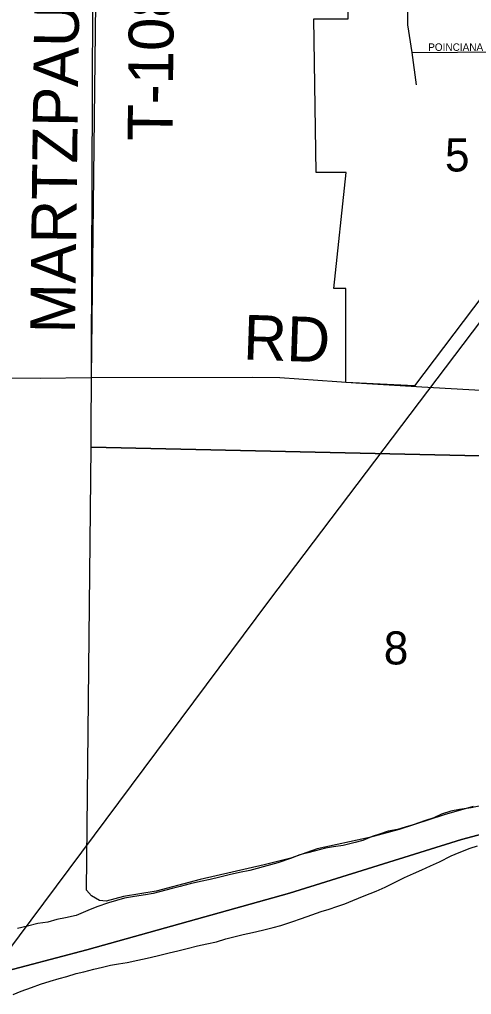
# Model space of a CAD drawing. Extents: x 1310247 to 1664935, y 284496 to 704931.
# Drawn here: x 1447759 to 1450782, y 567993 to 574516 of the extents above; entities that cross this region are included whole.
import ezdxf

# ---------------------------------------------------------------- set-up
doc = ezdxf.new("R2010")
doc.units = 0
for name, color, linetype in [('GM_X_Adjacent_County', 7, 'Continuous'), ('GM_X_Adjacent_County_Text', 7, 'Continuous'), ('GM_X_City_Street', 7, 'Continuous'), ('GM_X_Corporation_Text', 7, 'Continuous'), ('GM_X_County', 7, 'Continuous'), ('GM_X_County_Subdivision_Text', 7, 'Continuous'), ('GM_X_Major_Lake_Text', 7, 'Continuous'), ('GM_X_Rail_Line', 7, 'Continuous'), ('GM_X_State_Route', 7, 'Continuous'), ('GM_X_Township', 7, 'Continuous'), ('GM_X_Township_Subdivision', 7, 'Continuous'), ('GM_X_US_Location', 7, 'Continuous')]:
    doc.layers.add(name, color=color, linetype=linetype)

msp = doc.modelspace()

# ---------------------------------------------------------------- linework, layer by layer
at = {"layer": 'GM_X_Adjacent_County'}
msp.add_lwpolyline([(1451411.9, 569215.3), (1450714.6, 569029.2), (1449564.8, 568671.2), (1448210, 568291.7), (1447191.5, 568023.8)], dxfattribs=at)
at = {"layer": 'GM_X_Adjacent_County_Text'}
msp.add_lwpolyline([(1447191.5, 568023.8), (1448210, 568291.7), (1449564.8, 568671.2), (1450714.6, 569029.2), (1451411.9, 569215.3)], dxfattribs=at)
at = {"layer": 'GM_X_City_Street'}
for points in [[(1450852.2, 569256.3), (1450779.8, 569241.7), (1450701.4, 569231.3), (1450643.1, 569220.5), (1450580.5, 569199.7), (1450529.9, 569174.6), (1450467.3, 569153.8), (1450392.6, 569127.3), (1450338.2, 569112.4), (1450285.7, 569097.4), (1450223.4, 569086.6), (1450166.8, 569065.7), (1450116.4, 569050.7), (1450055.7, 569023.9), (1450003.3, 569008.9), (1449922.8, 568990.5), (1449858.4, 568979.8), (1449806.2, 568972.8), (1449737.6, 568954.2), (1449687.3, 568941.2), (1449632.9, 568926.2), (1449572.2, 568903.4), (1449487.4, 568873), (1449437.1, 568860), (1449300, 568822.7), (1449229.6, 568808.1), (1449161.1, 568793.5), (1449098.6, 568776.7), (1449034.2, 568762), (1448969.8, 568749.2), (1448899.3, 568732.6), (1448832.8, 568715.9), (1448780.4, 568701), (1448653.5, 568667.5), (1448601.2, 568660.5), (1448526.8, 568648), (1448460.5, 568637.3), (1448408, 568622.3), (1448353.6, 568605.4), (1448276.9, 568578.9), (1448216.2, 568554.1), (1448137.4, 568521.6), (1448066.9, 568505), (1448008.5, 568494.2), (1447948.1, 568477.3), (1447881.7, 568466.7), (1447811.2, 568450.1), (1447744.8, 568435.4)], [(1449506.3, 568453.5), (1449580.9, 568478.1), (1449645.5, 568500.8), (1449714.2, 568525.5), (1449776.8, 568548.2), (1449829.2, 568563.2), (1449881.8, 568582.2), (1449934.2, 568599.2), (1449988.8, 568622.1), (1450063.6, 568652.7), (1450144.5, 568685.1), (1450203.2, 568712), (1450276, 568746.6), (1450332.8, 568775.5), (1450393.5, 568802.4), (1450450.1, 568827.3), (1450506.8, 568854.2), (1450567.5, 568881), (1450646.5, 568921.6), (1450699.1, 568942.5), (1450771.8, 568971.1), (1450822.3, 568988.2)], [(1447717, 567992.8), (1447769.6, 568015.7), (1447838.3, 568040.4), (1447898.9, 568061.2), (1447963.4, 568082), (1448023.9, 568100.8), (1448074.3, 568113.8), (1448138.8, 568132.5), (1448189.2, 568145.5), (1448255.7, 568162.2), (1448314.1, 568175.1), (1448368.4, 568188), (1448420.7, 568196.9), (1448479, 568205.8), (1448549.5, 568222.4), (1448611.9, 568235.2), (1448680.4, 568251.8), (1448759, 568272.2), (1448817.4, 568285.1), (1448879.8, 568299.9), (1448950.3, 568318.5), (1449012.7, 568331.2), (1449075.2, 568346), (1449137.7, 568364.8), (1449192.1, 568377.7), (1449254.5, 568394.5), (1449316.9, 568407.2), (1449383.4, 568423.9), (1449455.9, 568440.5), (1449506.3, 568453.5)]]:
    msp.add_lwpolyline(points, dxfattribs=at)
at = {"layer": 'GM_X_Corporation_Text'}
for points in [[(1450412.9, 574078.8), (1450384.3, 574295), (1450356.9, 574480), (1450350.7, 574882), (1450356.9, 575031.6), (1450373.6, 575145.6), (1450406.1, 575261.7), (1450449.3, 575360.8), (1450527.2, 575542.5), (1450603.8, 575664.6), (1450689.5, 575768.4), (1450820.6, 575899.5), (1450921.9, 575990.4), (1450990.7, 576028.1), (1451063.4, 576072.2), (1451137.4, 576102.1), (1451201, 576115.1), (1451416.6, 576117.6)], [(1450384.3, 574295), (1451296.9, 574303), (1451558.9, 574302.5)]]:
    msp.add_lwpolyline(points, dxfattribs=at)
at = {"layer": 'GM_X_County'}
msp.add_lwpolyline([(1448257.8, 577004.8), (1453596.7, 576973.5), (1453563, 572610.5), (1453480.6, 572490.2), (1453272.5, 572484.4), (1453094.2, 572470), (1452971.9, 572452.4), (1452734.7, 572395.2), (1452619.9, 572351.5), (1452520.8, 572297.5), (1452386.9, 572202.2), (1452319.7, 572141.6), (1452210.7, 571991.8), (1452158.6, 571886.8), (1452145.4, 571831.1), (1452147.4, 571629.1), (1452134.2, 571567.3), (1448238.3, 571655.6)], close=True, dxfattribs=at)
msp.add_lwpolyline([(1450791.7, 569250.5), (1450598.6, 569194.4), (1450298.7, 569096.5), (1450099.6, 569042.5), (1449750.2, 568967.5), (1449572.9, 568905.1), (1449396, 568860.6), (1448968.1, 568763.2), (1448672.6, 568683.2), (1448453.9, 568647.6), (1448339.3, 568617.9), (1448293.3, 568620.8), (1448240, 568653.8), (1448206.7, 568690.5), (1448238.3, 571655.6), (1452134.2, 571567.3)], dxfattribs=at)
at = {"layer": 'GM_X_County_Subdivision_Text'}
for points in [[(1448296.5, 576878.8), (1448301.7, 576657.6), (1448298.7, 576473.8), (1448282.7, 575673.3), (1448269.8, 574821.5), (1448238, 572121)], [(1447455.7, 572119.4), (1447896.9, 572117.2), (1448238, 572121), (1449316.8, 572123.2), (1449498.9, 572120.3), (1450008.4, 572086.2), (1450377.4, 572063.7)], [(1450377.4, 572063.7), (1450449.6, 572059.3), (1450959.2, 572029.6)]]:
    msp.add_lwpolyline(points, dxfattribs=at)
at = {"layer": 'GM_X_Major_Lake_Text'}
for points in [[(1451315.3, 573273.8), (1450400.9, 572064.7), (1449941.2, 572088.4), (1449940.6, 572717.5), (1449860, 572717.5), (1449942.7, 573492.7), (1449742, 573492.7), (1449728.2, 574520.9), (1449957.9, 574520.7), (1449959.5, 574788.4), (1449989.4, 576507.3), (1449989.8, 576976.1), (1449989, 577017.8), (1448712.5, 577019), (1449852.9, 577730.6), (1449889.3, 579770.7), (1449918.2, 579770.7), (1449919, 579840.8), (1450577.3, 579849.6), (1450899.3, 579846.4)], [(1447191.5, 568023.8), (1448210, 568291.7), (1449564.8, 568671.2), (1450714.6, 569029.2), (1451411.9, 569215.3)]]:
    msp.add_lwpolyline(points, dxfattribs=at)
at = {"layer": 'GM_X_State_Route'}
msp.add_lwpolyline([(1447587.2, 568157.3), (1449426.9, 570623.9), (1451496.4, 573360.4), (1452293, 574428.5), (1453741.4, 576365.8), (1455194.6, 578316.4)], dxfattribs=at)
at = {"layer": 'GM_X_Township'}
msp.add_lwpolyline([(1451411.9, 569215.3), (1450714.6, 569029.2), (1449564.8, 568671.2), (1448210, 568291.7), (1447191.5, 568023.8)], dxfattribs=at)

# ---------------------------------------------------------------- texts
at = {"layer": 'GM_X_Rail_Line'}
msp.add_text('POINCIANA', height=50, rotation=0.00001, dxfattribs=at).set_placement((1450491.9, 574306.6))
at = {"layer": 'GM_X_Township_Subdivision'}
for s, rotation, p in [('MARTZPAULLIN RD', 89.27178, (1448129.7, 572414.8)), ('T-108', 89.43858, (1448781.8, 573702.5)), ('RD', 358.02064, (1449251.9, 572241.6))]:
    msp.add_text(s, height=300, rotation=rotation, dxfattribs=at).set_placement(p)
at = {"layer": 'GM_X_US_Location'}
for s, p in [('5', (1450604.1, 573499.5)), ('8', (1450194.9, 570201.1))]:
    msp.add_text(s, height=221, rotation=0.00001, dxfattribs=at).set_placement(p)

doc.saveas('drawing.dxf')
